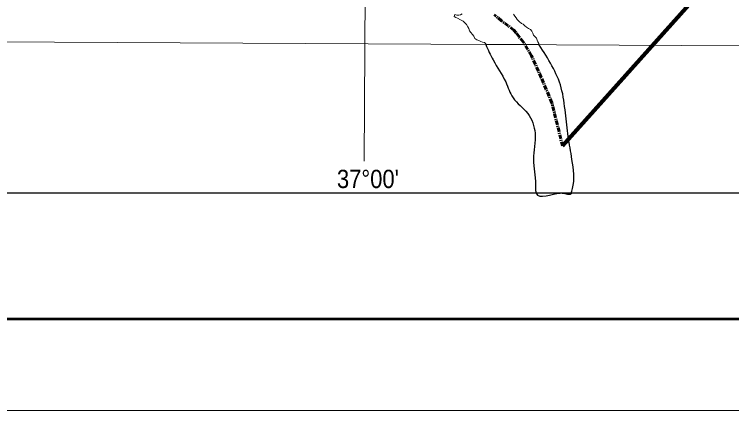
# Model space of a CAD drawing. Extents: x 553962 to 842807, y 8883888 to 9032388.
# Drawn here: x 709644 to 729266, y 8883888 to 8894722 of the extents above; entities that cross this region are included whole.
import ezdxf
from ezdxf.enums import TextEntityAlignment as Align

# ---------------------------------------------------------------- set-up
doc = ezdxf.new("R2010")
doc.units = 0
doc.header["$LTSCALE"] = 20
doc.linetypes.add('LONG_DASH_SHORT_DASH', pattern=[9.9, 6, -1.2, 1.5, -1.2])
for name, color, linetype, lineweight in [('1', 7, 'Continuous', 13), ('25', 7, 'Continuous', 13), ('3', 7, 'Continuous', 13), ('7', 7, 'LONG_DASH_SHORT_DASH', 60), ('9', 7, 'Continuous', 90)]:
    doc.layers.add(name, color=color, linetype=linetype, lineweight=lineweight)
doc.layers.add('46', color=7, linetype='Continuous')

msp = doc.modelspace()

# ---------------------------------------------------------------- linework, layer by layer
at = {"layer": '1'}
for points in [[(719978.92, 9023574.47), (719561.64, 8949232.17), (719215.63, 8890710.6)], [(564751.67, 8894587.53), (664411.9, 8894209.92), (791388.51, 8893536.25)]]:
    msp.add_lwpolyline(points, dxfattribs=at)
at = {"layer": '25', "lineweight": 25}
msp.add_line((724002.75, 8893886.52), (722537.34, 8893896.52), dxfattribs=at)
msp.add_line((724002.75, 8893886.52), (722537.34, 8893896.52), dxfattribs=at)
at = {"layer": '25'}
for points in [[(722073.41, 8894336.84), (722053.38, 8894382.82), (722013.15, 8894449.3), (721972.71, 8894485.21), (721917.08, 8894531.41), (721846.15, 8894572.62), (721770.18, 8894618.95), (721724.55, 8894639.62), (721673.86, 8894665.41), (721689.47, 8894716.25), (721745.31, 8894700.61), (721801.26, 8894700.25), (721852.15, 8894705.02), (721893.08, 8894740.42)], [(723301.86, 8894726.29), (723337.11, 8894675.12), (723367.27, 8894623.99), (723402.6, 8894583.01), (723453.07, 8894526.66), (723518.84, 8894475.3), (723564.44, 8894449.53), (723609.93, 8894408.49), (723655.46, 8894372.54), (723706.07, 8894336.56), (723761.81, 8894305.64), (723797.09, 8894259.57), (723827.26, 8894208.44), (723842.17, 8894157.4), (723887.63, 8894111.27), (723928.07, 8894075.35), (723948.03, 8894019.19)], [(722537.34, 8893896.52), (722543.53, 8893916.13), (722503.09, 8893952.05), (722447.21, 8893962.6), (722401.58, 8893983.26), (722350.86, 8894003.96), (722295.06, 8894024.7), (722244.48, 8894065.77), (722214.35, 8894122), (722173.97, 8894168.1), (722128.59, 8894224.43), (722098.38, 8894270.46), (722073.41, 8894336.84)], [(723948.03, 8894019.19), (723962.93, 8893968.16), (723993.17, 8893927.21), (724002.75, 8893886.52), (722537.34, 8893896.52)]]:
    msp.add_lwpolyline(points, dxfattribs=at)
at = {"layer": '25', "lineweight": 25}
for points in [[(722537.34, 8893896.52), (722740.61, 8893475.5), (723084.43, 8892873.81), (723284.99, 8892444.04), (723686.12, 8892014.26), (723886.68, 8891469.88), (723843.7, 8890753.59), (723901, 8890080.27), (723900.83, 8889934.75), (723915.33, 8889836.73), (724574.32, 8889836.73), (724631.62, 8889836.73), (724883.15, 8889836.54), (724893.16, 8889883.72), (724911.75, 8889958.07), (724898.01, 8890758.34), (724794.35, 8891380.26), (724717.58, 8892028.59), (724602.97, 8892716.23), (724002.75, 8893886.52)], [(722537.34, 8893896.52), (722740.61, 8893475.5), (723084.43, 8892873.81), (723284.99, 8892444.04), (723686.12, 8892014.26), (723886.68, 8891469.88), (723843.7, 8890753.59), (723901, 8890080.27), (723901.31, 8889998.42)], [(724811.59, 8891262.27), (724794.35, 8891380.26), (724717.58, 8892028.59), (724602.97, 8892716.23), (724002.75, 8893886.52)]]:
    msp.add_spline(points, degree=3, dxfattribs=at)
at = {"layer": '3'}
msp.add_lwpolyline([(842807.26, 9032387.81), (842807.26, 8883887.81), (553961.7, 8883887.81), (553961.7, 9032387.81)], close=True, dxfattribs=at)
at = {"layer": '3', "lineweight": 53}
msp.add_lwpolyline([(840307.26, 9029887.81), (840307.26, 8886387.81), (560211.7, 8886387.81), (560211.7, 9029887.81)], close=True, dxfattribs=at)
at = {"layer": '3', "lineweight": 25}
msp.add_lwpolyline([(563033.89, 9026438.81), (793061.13, 9026438.81), (793495.55, 8889836.82), (563468.3, 8889836.82)], close=True, dxfattribs=at)
at = {"layer": '7'}
msp.add_lwpolyline([(724638.94, 8891123.58), (724349.57, 8892305.9), (724059.58, 8892992.2), (723788.93, 8893591.51), (723566.6, 8893968.49), (723450.61, 8894103.82), (723373.26, 8894219.21), (723307.3, 8894290.65), (723154.9, 8894408.09), (722972.01, 8894545.97), (722773.81, 8894710.72)], dxfattribs=at)
at = {"layer": '9'}
msp.add_lwpolyline([(724638.94, 8891123.58), (729122.24, 8896139.12), (740717.48, 8896813.56), (741371.9, 8898310.19)], dxfattribs=at)

# ---------------------------------------------------------------- texts
at = {"layer": '46', "width": 0.9}
msp.add_text("37°00'", height=500, dxfattribs=at).set_placement((719315, 8889973.08), align=Align.CENTER)

doc.saveas('drawing.dxf')
